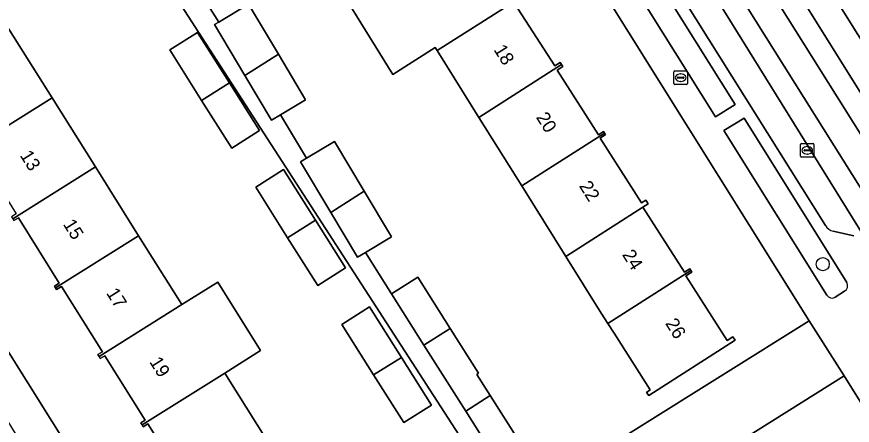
# Model space of a CAD drawing. Extents: x 160077 to 160948, y 386481 to 387498.
# Drawn here: x 160362 to 160424.4, y 387047.9 to 387078.4 of the extents above; entities that cross this region are included whole.
import ezdxf

# ---------------------------------------------------------------- set-up
doc = ezdxf.new("R2010")
doc.units = 0
for name, color, linetype in [('IMGEO_Boom', 7, 'Continuous'), ('IMGEO_Brandkraan', 7, 'Continuous'), ('IMGEO_Erf', 7, 'Continuous'), ('IMGEO_Groenvoorziening', 7, 'Continuous'), ('IMGEO_Kolk', 7, 'Continuous'), ('IMGEO_Pand', 7, 'Continuous'), ('IMGEO_Pand_nummerreeks', 7, 'Continuous'), ('IMGEO_Parkeervlak_open', 7, 'Continuous'), ('IMGEO_Rijbaan_lokaal_gesloten', 7, 'Continuous'), ('IMGEO_Rijbaan_lokaal_open', 7, 'Continuous'), ('IMGEO_Voetpad_open', 7, 'Continuous')]:
    doc.layers.add(name, color=color, linetype=linetype)

msp = doc.modelspace()

# ---------------------------------------------------------------- linework, layer by layer
at = {"layer": 'IMGEO_Boom'}
msp.add_circle((160422.191, 387059.936), 0.489, dxfattribs=at)
at = {"layer": 'IMGEO_Brandkraan'}
for p, q in [((160411.074, 387073.447), (160411.074, 387074.299)), ((160411.149, 387074.373), (160412.001, 387074.373)), ((160411.562, 387074.153), (160411.587, 387074.153)), ((160412.075, 387074.299), (160412.075, 387073.447)), ((160411.333, 387073.867), (160411.333, 387073.879)), ((160411.771, 387073.83), (160411.373, 387073.83)), ((160411.376, 387073.916), (160411.774, 387073.916)), ((160411.585, 387073.593), (160411.56, 387073.593)), ((160411.817, 387073.879), (160411.817, 387073.867)), ((160412.001, 387073.373), (160411.149, 387073.373))]:
    msp.add_line(p, q, dxfattribs=at)
for points in [[(160411.074, 387073.447), (160411.074, 387074.299)], [(160411.149, 387074.373), (160412.001, 387074.373)], [(160412.075, 387074.299), (160412.075, 387073.447)], [(160412.001, 387073.373), (160411.149, 387073.373)]]:
    msp.add_lwpolyline(points, dxfattribs=at)
for centre, radius, start, end in [((160411.151, 387074.297), 0.0765, 91.55205, 178.44795), ((160411.151, 387074.297), 0.0765, 91.55205, 178.44795), ((160411.999, 387074.297), 0.0765, 1.55205, 88.44795), ((160411.999, 387074.297), 0.0765, 1.55205, 88.44795), ((160411.151, 387073.449), 0.0765, 181.55205, 268.44795), ((160411.151, 387073.449), 0.0765, 181.55205, 268.44795), ((160411.373, 387073.876), 0.0403, 85.87752, 175.75265), ((160411.37, 387073.866), 0.0366, 178.93798, 274.71019), ((160411.774, 387073.873), 0.043, 264.86636, 352.45326), ((160411.778, 387073.878), 0.0386, 1.73085, 96.63898), ((160411.999, 387073.449), 0.0765, 271.55205, 358.44795), ((160411.999, 387073.449), 0.0765, 271.55205, 358.44795)]:
    msp.add_arc(centre, radius, start, end, dxfattribs=at)
for centre, major_axis, ratio, start_param, end_param in [((160411.561, 387073.873), (-0.387, 0.002), 0.722429, 4.712389, 7.853982), ((160411.586, 387073.873), (-0.39, 0.002), 0.717154, 1.570796, 4.712389)]:
    msp.add_ellipse(centre, major_axis=major_axis, ratio=ratio, start_param=start_param, end_param=end_param, dxfattribs=at)
at = {"layer": 'IMGEO_Erf'}
for points in [[(160375.049, 387081.22), (160377.05, 387078.023), (160379.287, 387079.358), (160381.512, 387075.629), (160383.548, 387072.216), (160381.669, 387071.095), (160383.603, 387067.856), (160385.708, 387069.112), (160387.933, 387065.383), (160389.969, 387061.97), (160388.018, 387060.806), (160389.97, 387057.718), (160391.928, 387058.955), (160394.345, 387055.131), (160396.46, 387051.784), (160396.339, 387051.707), (160397.342, 387050.12), (160400.664, 387044.863), (160400.92, 387045.025), (160401.831, 387043.611), (160421.163, 387055.706), (160378.372, 387124.087)], [(160334.323, 387096.522), (160375.214, 387031.231), (160376.49, 387029.194), (160358.002, 387017.565), (160335.156, 387003.195)], [(160358.23, 387082.512), (160361.427, 387077.418), (160364.596, 387072.366), (160367.836, 387067.205), (160371.063, 387062.062), (160374.293, 387056.914), (160376.977, 387058.598), (160380.183, 387053.489), (160377.499, 387051.805), (160380.699, 387046.706), (160383.93, 387041.558), (160384.664, 387040.388), (160387.208, 387036.335), (160387.021, 387036.218), (160388.049, 387034.579), (160398.411, 387040.992), (160397.348, 387042.778), (160397.711, 387043.013), (160373.677, 387080.18)], [(160399.163, 387079.415), (160402.161, 387074.744), (160402.574, 387075.008), (160402.672, 387074.855), (160402.771, 387074.701), (160402.337, 387074.424), (160405.422, 387069.602), (160405.805, 387069.847), (160405.88, 387069.73), (160405.953, 387069.615), (160405.555, 387069.36), (160408.655, 387064.514), (160408.96, 387064.709), (160409.133, 387064.439), (160408.748, 387064.193), (160411.854, 387059.339), (160412.255, 387059.595), (160412.335, 387059.472), (160412.413, 387059.35), (160411.969, 387059.066), (160415.056, 387054.243), (160415.481, 387054.515), (160415.643, 387054.26), (160409.189, 387050.13), (160409.019, 387050.361), (160409.298, 387050.558), (160406.607, 387054.773), (160406.136, 387055.508), (160405.641, 387056.286), (160402.995, 387060.515), (160399.701, 387065.779), (160396.494, 387070.905), (160393.373, 387075.893), (160393.225, 387076.13), (160390.075, 387074.116), (160387.017, 387079.005)], [(160374.771, 387043.22), (160371.768, 387048.005), (160371.416, 387047.784), (160371.325, 387047.93), (160371.233, 387048.077), (160371.562, 387048.283), (160368.541, 387053.099), (160368.206, 387052.889), (160368.113, 387053.036), (160368.021, 387053.182), (160368.365, 387053.398), (160365.308, 387058.269), (160364.943, 387058.039), (160364.861, 387058.169), (160364.778, 387058.302), (160365.14, 387058.529), (160362.083, 387063.401), (160361.75, 387063.192)], [(160423.783, 387051.6), (160401.983, 387037.889), (160401.823, 387037.664), (160401.869, 387037.392), (160403.546, 387034.709), (160405.02, 387035.609), (160407.069, 387032.255), (160407.413, 387032.465), (160409.541, 387029.136), (160407.399, 387027.827), (160409.445, 387024.452), (160411.609, 387025.784), (160413.854, 387022.135), (160416.083, 387018.513), (160414.131, 387017.311), (160416.061, 387014.208), (160418.21, 387015.488), (160420.343, 387011.909), (160422.745, 387008.268), (160420.595, 387006.988), (160420.435, 387006.892), (160424.667, 387000.196), (160444.618, 387012.806)], [(160445.527, 387016.772), (160445.519, 387016.785), (160423.783, 387051.6)]]:
    msp.add_lwpolyline(points, dxfattribs=at)
for points in [[(160373.392, 387075.941), (160375.471, 387077.255), (160377.859, 387073.476), (160380.104, 387069.924), (160378.024, 387068.61), (160375.776, 387072.169)], [(160382.204, 387061.913), (160379.82, 387065.685), (160381.899, 387066.999), (160384.287, 387063.22), (160386.532, 387059.668), (160384.452, 387058.354)], [(160386.247, 387055.43), (160388.326, 387056.744), (160390.714, 387052.965), (160392.959, 387049.413), (160390.879, 387048.099), (160388.631, 387051.658)]]:
    msp.add_lwpolyline(points, close=True, dxfattribs=at)
at = {"layer": 'IMGEO_Groenvoorziening'}
for points in [[(160450.268, 387104.901), (160415.068, 387099.421), (160413.9, 387099.239), (160411.212, 387098.821), (160426.9, 387073.769)], [(160416.314, 387070.837), (160414.798, 387069.914), (160422.488, 387057.629)], [(160423.987, 387058.559), (160416.314, 387070.837)], [(160423.126, 387057.472), (160423.822, 387057.911)]]:
    msp.add_lwpolyline(points, dxfattribs=at)
msp.add_lwpolyline([(160405.261, 387085.188), (160414.164, 387070.953), (160415.648, 387071.876), (160406.735, 387086.113)], close=True, dxfattribs=at)
for centre, radius, start, end in [((160423.553, 387058.324), 0.493, 303.04322, 28.38553), ((160422.886, 387057.87), 0.465, 211.2522, 301.09831)]:
    msp.add_arc(centre, radius, start, end, dxfattribs=at)
at = {"layer": 'IMGEO_Kolk'}
for p, q in [((160420.534, 387068.015), (160420.534, 387068.867)), ((160420.609, 387068.941), (160421.461, 387068.941)), ((160420.793, 387068.435), (160420.793, 387068.447)), ((160420.836, 387068.484), (160421.234, 387068.484)), ((160421.022, 387068.721), (160421.047, 387068.721)), ((160421.277, 387068.447), (160421.277, 387068.435)), ((160421.535, 387068.867), (160421.535, 387068.015)), ((160421.461, 387067.941), (160420.609, 387067.941)), ((160421.231, 387068.398), (160420.833, 387068.398)), ((160421.045, 387068.161), (160421.02, 387068.161))]:
    msp.add_line(p, q, dxfattribs=at)
for points in [[(160420.534, 387068.015), (160420.534, 387068.867)], [(160420.609, 387068.941), (160421.461, 387068.941)], [(160421.535, 387068.867), (160421.535, 387068.015)], [(160421.461, 387067.941), (160420.609, 387067.941)]]:
    msp.add_lwpolyline(points, dxfattribs=at)
for centre, radius, start, end in [((160420.611, 387068.865), 0.0765, 91.55205, 178.44795), ((160420.611, 387068.865), 0.0765, 91.55205, 178.44795), ((160420.833, 387068.444), 0.0403, 85.87752, 175.75265), ((160421.238, 387068.446), 0.0386, 1.73085, 96.63898), ((160421.459, 387068.865), 0.0765, 1.55205, 88.44795), ((160421.459, 387068.865), 0.0765, 1.55205, 88.44795), ((160420.611, 387068.017), 0.0765, 181.55205, 268.44795), ((160420.611, 387068.017), 0.0765, 181.55205, 268.44795), ((160420.83, 387068.434), 0.0366, 178.93798, 274.71019), ((160421.234, 387068.441), 0.043, 264.86636, 352.45326), ((160421.459, 387068.017), 0.0765, 271.55205, 358.44795), ((160421.459, 387068.017), 0.0765, 271.55205, 358.44795)]:
    msp.add_arc(centre, radius, start, end, dxfattribs=at)
for centre, major_axis, ratio, start_param, end_param in [((160421.021, 387068.441), (-0.387, 0.002), 0.722429, 4.712389, 7.853982), ((160421.046, 387068.441), (-0.39, 0.002), 0.717154, 1.570796, 4.712389)]:
    msp.add_ellipse(centre, major_axis=major_axis, ratio=ratio, start_param=start_param, end_param=end_param, dxfattribs=at)
at = {"layer": 'IMGEO_Pand'}
for points in [[(160395.98, 387084.55), (160396.291, 387084.744), (160396.207, 387084.879), (160390.167, 387081.018), (160387.301, 387079.186), (160387.017, 387079.005), (160390.075, 387074.116), (160393.225, 387076.13), (160393.373, 387075.893), (160399.418, 387079.758), (160399.337, 387079.888), (160399.013, 387079.686)], [(160393.373, 387075.893), (160396.494, 387070.905), (160402.672, 387074.855), (160402.574, 387075.008), (160402.161, 387074.744), (160399.163, 387079.415), (160399.5, 387079.626), (160399.418, 387079.758)], [(160379.287, 387079.358), (160377.05, 387078.023), (160376.745, 387077.841), (160379.017, 387074.034), (160381.512, 387075.629)], [(160364.596, 387072.366), (160361.427, 387077.418), (160355.287, 387073.565), (160355.356, 387073.455), (160355.661, 387073.647), (160358.69, 387068.821), (160358.355, 387068.611), (160358.428, 387068.495)], [(160375.471, 387077.255), (160373.392, 387075.941), (160375.776, 387072.169), (160377.859, 387073.476)], [(160381.512, 387075.629), (160379.017, 387074.034), (160381.006, 387070.7), (160381.669, 387071.095), (160383.548, 387072.216)], [(160405.88, 387069.73), (160405.805, 387069.847), (160405.422, 387069.602), (160402.337, 387074.424), (160402.771, 387074.701), (160402.672, 387074.855), (160396.494, 387070.905), (160399.701, 387065.779)], [(160378.024, 387068.61), (160380.104, 387069.924), (160377.859, 387073.476), (160375.776, 387072.169)], [(160358.428, 387068.495), (160358.501, 387068.378), (160358.846, 387068.595), (160361.925, 387063.69), (160361.576, 387063.471), (160361.663, 387063.331), (160367.836, 387067.205), (160364.596, 387072.366)], [(160399.701, 387065.779), (160402.995, 387060.515), (160408.748, 387064.193), (160409.133, 387064.439), (160408.96, 387064.709), (160408.655, 387064.514), (160405.555, 387069.36), (160405.953, 387069.615), (160405.88, 387069.73)], [(160385.708, 387069.112), (160383.603, 387067.856), (160383.166, 387067.595), (160385.438, 387063.788), (160387.933, 387065.383)], [(160361.663, 387063.331), (160361.75, 387063.192), (160362.083, 387063.401), (160365.14, 387058.529), (160364.778, 387058.302), (160364.861, 387058.169), (160371.063, 387062.062), (160367.836, 387067.205)], [(160381.899, 387066.999), (160379.82, 387065.685), (160382.204, 387061.913), (160384.287, 387063.22)], [(160387.933, 387065.383), (160385.438, 387063.788), (160387.427, 387060.454), (160388.018, 387060.806), (160389.969, 387061.97)], [(160412.335, 387059.472), (160412.255, 387059.595), (160411.854, 387059.339), (160408.748, 387064.193), (160402.995, 387060.515), (160405.641, 387056.286), (160406.136, 387055.508)], [(160384.452, 387058.354), (160386.532, 387059.668), (160384.287, 387063.22), (160382.204, 387061.913)], [(160374.293, 387056.914), (160371.063, 387062.062), (160364.861, 387058.169), (160364.943, 387058.039), (160365.308, 387058.269), (160368.365, 387053.398), (160368.021, 387053.182), (160368.113, 387053.036)], [(160406.136, 387055.508), (160406.607, 387054.773), (160409.298, 387050.558), (160409.019, 387050.361), (160409.189, 387050.13), (160415.643, 387054.26), (160415.481, 387054.515), (160415.056, 387054.243), (160411.969, 387059.066), (160412.413, 387059.35), (160412.335, 387059.472)], [(160377.499, 387051.805), (160380.183, 387053.489), (160376.977, 387058.598), (160374.293, 387056.914), (160368.113, 387053.036), (160368.206, 387052.889), (160368.541, 387053.099), (160371.562, 387048.283), (160371.233, 387048.077), (160371.325, 387047.93)], [(160389.97, 387057.718), (160392.393, 387053.884), (160394.345, 387055.131), (160391.928, 387058.955)], [(160388.326, 387056.744), (160386.247, 387055.43), (160388.631, 387051.658), (160390.714, 387052.965)], [(160394.345, 387055.131), (160392.393, 387053.884), (160395.511, 387048.95), (160397.342, 387050.12), (160396.339, 387051.707), (160396.46, 387051.784)], [(160390.879, 387048.099), (160392.959, 387049.413), (160390.714, 387052.965), (160388.631, 387051.658)], [(160371.325, 387047.93), (160371.416, 387047.784), (160371.768, 387048.005), (160374.771, 387043.22), (160374.403, 387042.99), (160374.509, 387042.821), (160380.699, 387046.706), (160377.499, 387051.805)], [(160397.342, 387050.12), (160395.511, 387048.95), (160398.828, 387043.702), (160400.664, 387044.863)]]:
    msp.add_lwpolyline(points, close=True, dxfattribs=at)
at = {"layer": 'IMGEO_Parkeervlak_open'}
for points in [[(160382.054, 387127.246), (160396.916, 387103.508), (160401.41, 387096.317), (160422.39, 387062.839)], [(160425.761, 387061.225), (160401.279, 387100.695)], [(160422.974, 387062.393), (160424.503, 387062.043)]]:
    msp.add_lwpolyline(points, dxfattribs=at)
msp.add_arc((160423.233, 387063.338), 0.98, 210.603, 254.65915, dxfattribs=at)
at = {"layer": 'IMGEO_Rijbaan_lokaal_gesloten'}
for points in [[(160416.063, 387087.072), (160406.823, 387101.852), (160398.089, 387115.794), (160388.289, 387131.421), (160386.556, 387134.162), (160385.146, 387133.284), (160405.388, 387100.925), (160454.017, 387023.48), (160455.457, 387024.416), (160453.748, 387027.125), (160445.805, 387039.762), (160436.736, 387054.149), (160431.311, 387062.749), (160427.037, 387069.523), (160425.845, 387071.435)], [(160383.315, 387132.149), (160381.898, 387131.264), (160382.171, 387130.783), (160398.645, 387104.519), (160401.279, 387100.695), (160425.761, 387061.225), (160426.837, 387059.5), (160429.508, 387055.263), (160429.818, 387054.758), (160450.802, 387021.407), (160452.236, 387022.341), (160427.331, 387061.943), (160402.73, 387101.168), (160393.07, 387116.568)]]:
    msp.add_lwpolyline(points, close=True, dxfattribs=at)
at = {"layer": 'IMGEO_Rijbaan_lokaal_open'}
msp.add_lwpolyline([(160405.388, 387100.925), (160385.146, 387133.284), (160383.315, 387132.149), (160393.07, 387116.568), (160402.73, 387101.168), (160427.331, 387061.943), (160452.236, 387022.341), (160454.017, 387023.48)], close=True, dxfattribs=at)
msp.add_lwpolyline([(160401.983, 387037.889), (160423.783, 387051.6), (160421.163, 387055.706), (160401.831, 387043.611)], dxfattribs=at)
at = {"layer": 'IMGEO_Voetpad_open'}
for points in [[(160426.9, 387073.769), (160411.212, 387098.821), (160406.623, 387106.149), (160389.509, 387133.132), (160387.734, 387135.95), (160386.053, 387134.992), (160386.556, 387134.162), (160388.289, 387131.421), (160398.089, 387115.794), (160406.823, 387101.852), (160416.063, 387087.072), (160425.845, 387071.435)], [(160375.529, 387128.679), (160377.667, 387125.214), (160378.372, 387124.087), (160421.163, 387055.706), (160423.783, 387051.6), (160445.519, 387016.785), (160445.527, 387016.772)], [(160422.39, 387062.839), (160401.41, 387096.317), (160396.916, 387103.508), (160382.054, 387127.246)], [(160328.409, 387100.701), (160340.738, 387080.879), (160341.605, 387079.558), (160360.794, 387049.005), (160361.637, 387047.604), (160372.873, 387029.693), (160357.744, 387020.203), (160356.728, 387019.59), (160358.002, 387017.565), (160376.49, 387029.194), (160375.214, 387031.231), (160334.323, 387096.522)], [(160373.677, 387080.18), (160397.711, 387043.013), (160398.828, 387043.702), (160395.511, 387048.95), (160392.393, 387053.884), (160389.97, 387057.718), (160388.018, 387060.806), (160387.427, 387060.454), (160385.438, 387063.788), (160383.166, 387067.595), (160383.603, 387067.856), (160381.669, 387071.095), (160381.006, 387070.7), (160379.017, 387074.034), (160376.745, 387077.841), (160377.05, 387078.023), (160375.049, 387081.22)], [(160414.798, 387069.914), (160416.314, 387070.837), (160423.987, 387058.559)], [(160422.488, 387057.629), (160414.798, 387069.914)], [(160424.503, 387062.043), (160422.974, 387062.393)], [(160423.822, 387057.911), (160423.126, 387057.472)]]:
    msp.add_lwpolyline(points, dxfattribs=at)
msp.add_lwpolyline([(160405.261, 387085.188), (160406.735, 387086.113), (160415.648, 387071.876), (160414.164, 387070.953)], close=True, dxfattribs=at)
for centre, radius, start, end in [((160423.233, 387063.338), 0.98, 210.603, 254.65915), ((160423.553, 387058.324), 0.493, 303.04322, 28.38553), ((160422.886, 387057.87), 0.465, 211.2522, 301.09831)]:
    msp.add_arc(centre, radius, start, end, dxfattribs=at)

# ---------------------------------------------------------------- texts
at = {"layer": 'IMGEO_Pand_nummerreeks'}
for s, rotation, p in [('18', 302.09015, (160397.565, 387075.968)), ('20', 302.09116, (160400.736, 387070.912)), ('13', 302.10001, (160362.164, 387068.067)), ('22', 302.09015, (160403.951, 387065.783)), ('15', 302.10001, (160365.389, 387062.925)), ('24', 302.09015, (160407.172, 387060.647)), ('17', 302.10001, (160368.615, 387057.783)), ('26', 302.09015, (160410.391, 387055.513)), ('19', 302.10261, (160371.841, 387052.641))]:
    msp.add_text(s, height=1, rotation=rotation, dxfattribs=at).set_placement(p)

doc.saveas('drawing.dxf')
